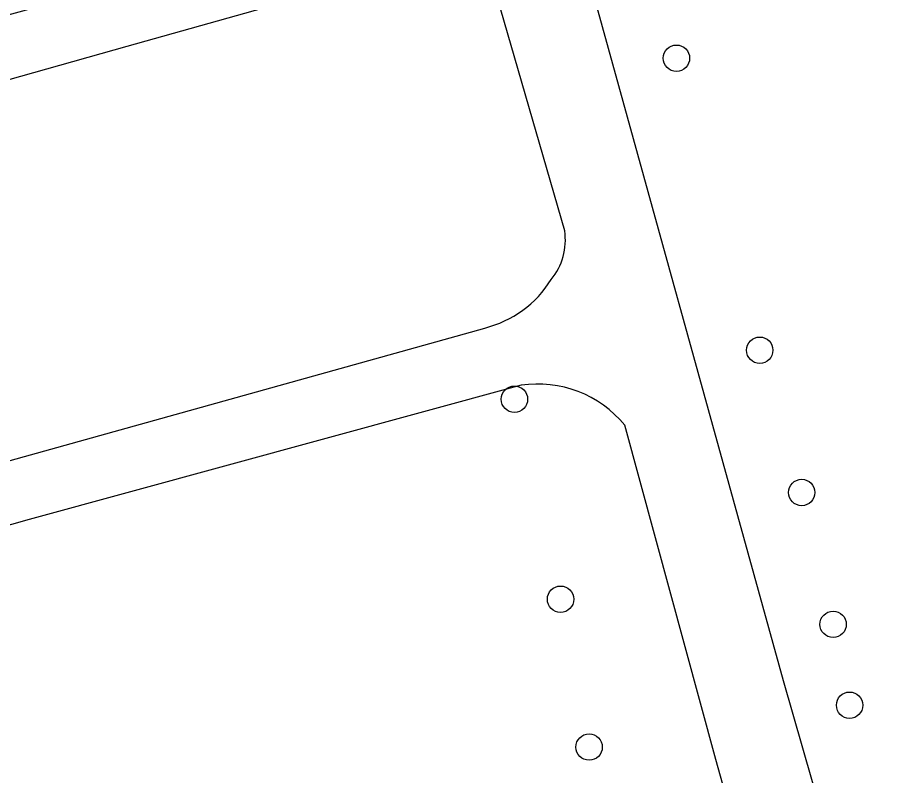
# Model space of a CAD drawing. Extents: x 159053 to 160041, y 380450 to 381422.
# Drawn here: x 159301.36 to 159333.68, y 380903.9 to 380932.02 of the extents above; entities that cross this region are included whole.
import ezdxf

# ---------------------------------------------------------------- set-up
doc = ezdxf.new("R2010")
doc.units = 0
for name, color, linetype in [('IMGEO_Boom', 7, 'Continuous'), ('IMGEO_Voetpad_gesloten', 7, 'Continuous'), ('IMGEO_Voetpad_open', 7, 'Continuous')]:
    doc.layers.add(name, color=color, linetype=linetype)

msp = doc.modelspace()

# ---------------------------------------------------------------- linework, layer by layer
at = {"layer": 'IMGEO_Boom'}
for centre in [(159325.786, 380930.505), (159328.873, 380919.674), (159319.78, 380917.857), (159330.428, 380914.397), (159321.491, 380910.44), (159331.593, 380909.508), (159332.204, 380906.508), (159322.548, 380904.956)]:
    msp.add_circle(centre, 0.489, dxfattribs=at)
at = {"layer": 'IMGEO_Voetpad_gesloten'}
for points in [[(159321.951, 380935.618), (159329.744, 380907.422), (159333.685, 380893.692)], [(159321.643, 380924.103), (159318.603, 380934.661)], [(159320.026, 380918.376), (159301.8, 380913.396), (159279.05, 380906.957), (159221.084, 380890.807), (159206.081, 380886.572), (159205.42, 380889.01), (159218.379, 380892.522), (159318.679, 380920.497)], [(159330.062, 380894.429), (159327.242, 380904.497), (159323.868, 380916.899)]]:
    msp.add_lwpolyline(points, dxfattribs=at)
for centre, radius, start, end in [((159319.361, 380923.763), 2.307, 320.5267, 8.4643), ((159317.694, 380924.43), 4.055, 284.062, 328.2579), ((159320.639, 380914.236), 4.185, 39.5164, 98.4266)]:
    msp.add_arc(centre, radius, start, end, dxfattribs=at)
at = {"layer": 'IMGEO_Voetpad_open'}
msp.add_lwpolyline([(159308.663, 380934.21), (159298.341, 380931.373), (159298.973, 380929.13), (159305.427, 380930.949), (159318.603, 380934.661)], dxfattribs=at)

doc.saveas('drawing.dxf')
